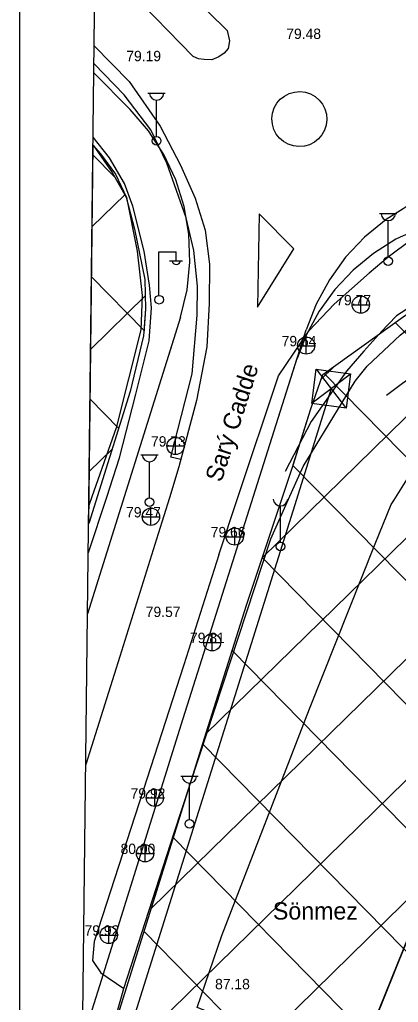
# Model space of a CAD drawing. Extents: x 412225 to 413380, y 4456471 to 4457189.
# Drawn here: x 412231.9 to 412275.7, y 4456538.3 to 4456651.9 of the extents above; entities that cross this region are included whole.
import ezdxf

# ---------------------------------------------------------------- set-up
doc = ezdxf.new("R2010")
doc.units = 0
for name, color, linetype in [('0_HALİHAZIR', 7, 'Continuous'), ('0_KADASTRO', 7, 'Continuous'), ('0_ÇERÇEVE', 7, 'Continuous'), ('ADA_KOCEPHE', 7, 'Continuous'), ('Default', 7, 'Continuous'), ('KALDIRIM', 7, 'Continuous'), ('Level 35', 7, 'Continuous')]:
    doc.layers.add(name, color=color, linetype=linetype)

msp = doc.modelspace()

# ---------------------------------------------------------------- linework, layer by layer
at = {"layer": '0_HALİHAZIR'}
for p, q in [((412246.76, 4456643.42), (412248.76, 4456643.42)), ((412247.76, 4456638.42), (412247.76, 4456642.61)), ((412273.51, 4456629.49), (412275.51, 4456629.49)), ((412274.51, 4456624.49), (412274.51, 4456628.69)), ((412248.02, 4456620.06), (412248.02, 4456625.06)), ((412248.02, 4456625.06), (412250.02, 4456625.06)), ((412250.02, 4456624.06), (412250.02, 4456625.06)), ((412249.26, 4456624.02), (412250.76, 4456624.02)), ((412271.35, 4456617.97), (412271.35, 4456619.97)), ((412270.33, 4456618.96), (412272.33, 4456618.96)), ((412265.04, 4456613.23), (412265.04, 4456615.23)), ((412264.02, 4456614.22), (412266.02, 4456614.22)), ((412266.2, 4456611.5), (412269.59, 4456607.06)), ((412270.16, 4456610.92), (412265.73, 4456607.58)), ((412249.95, 4456601.63), (412249.95, 4456603.63)), ((412248.93, 4456602.62), (412250.93, 4456602.62)), ((412245.93, 4456601.61), (412247.93, 4456601.61)), ((412246.93, 4456596.61), (412246.93, 4456600.8)), ((412247.1, 4456593.44), (412247.1, 4456595.44)), ((412262.06, 4456591.5), (412262.06, 4456595.69)), ((412246.08, 4456594.43), (412248.08, 4456594.43)), ((412256.8, 4456591.14), (412256.8, 4456593.14)), ((412255.78, 4456592.13), (412257.78, 4456592.13)), ((412254.19, 4456578.91), (412254.19, 4456580.91)), ((412253.17, 4456579.9), (412255.17, 4456579.9)), ((412250.54, 4456564.43), (412252.54, 4456564.43)), ((412251.54, 4456559.43), (412251.54, 4456563.62)), ((412247.56, 4456560.92), (412247.56, 4456562.92)), ((412246.54, 4456561.91), (412248.54, 4456561.91)), ((412246.44, 4456554.51), (412246.44, 4456556.51)), ((412245.42, 4456555.5), (412247.42, 4456555.5)), ((412242.24, 4456545.07), (412242.24, 4456547.07)), ((412241.22, 4456546.06), (412243.22, 4456546.06))]:
    msp.add_line(p, q, dxfattribs=at)
for points in [[(412240.74, 4456665.61), (412255.92, 4456650.68), (412256.17, 4456649.46), (412256.02, 4456648.6), (412255.57, 4456648.06), (412254.96, 4456647.64), (412254.14, 4456647.29), (412253.25, 4456647.33), (412252.61, 4456647.4), (412251.99, 4456647.67), (412244.7, 4456655.17), (412240.67, 4456659.36)], [(412240.55, 4456648.9), (412244.6, 4456644.77), (412248.15, 4456639.59), (412250.52, 4456635.1), (412252.19, 4456631.27), (412253.35, 4456627.56), (412253.85, 4456623.65), (412253.81, 4456619.09), (412253.55, 4456614.1), (412252.36, 4456607.88), (412250.33, 4456600.2), (412249.23, 4456596.63)], [(412250.56, 4456601.07), (412249.41, 4456601.34), (412251.87, 4456610.98), (412252.43, 4456617.75), (412252.48, 4456621.1), (412252.07, 4456625.23), (412251.15, 4456628.99), (412248.93, 4456635.33), (412247.09, 4456639.17), (412244.02, 4456643.24), (412240.53, 4456646.8)], [(412243.48, 4456601.24), (412245.35, 4456608.6), (412246.88, 4456614.79), (412247.16, 4456618.61), (412246.93, 4456621.23), (412246.33, 4456625.16), (412244.99, 4456630.34), (412244.06, 4456632.96), (412242.33, 4456635.94), (412240.43, 4456638.35)], [(412240.42, 4456637.36), (412241.26, 4456636.41), (412242.99, 4456634.05), (412244.26, 4456631.37), (412245.5, 4456625.16), (412246.08, 4456620.02), (412245.94, 4456616.04), (412243.08, 4456604.73), (412240.28, 4456596.73)], [(412263.61, 4456625.43), (412259.6, 4456629.45), (412259.39, 4456618.69)], [(412272.31, 4456622.63), (412274.49, 4456624.49), (412277.25, 4456626.52), (412278.48, 4456627.16)], [(412259.39, 4456618.69), (412263.61, 4456625.43)], [(412257.1, 4456596.54), (412261.82, 4456610.73), (412265.36, 4456615.99), (412268.26, 4456619.01), (412272.34, 4456622.66)], [(412278.4, 4456619.56), (412275.46, 4456617.67), (412273.66, 4456615.79)], [(412272.09, 4456611.87), (412275.88, 4456615.42), (412278.37, 4456617.47)], [(412273.75, 4456615.89), (412271.68, 4456613.6), (412269.69, 4456611.26), (412265.59, 4456605.47), (412262.59, 4456599.65)], [(412263, 4456596.47), (412264.68, 4456600.24), (412270.7, 4456610.11), (412272.09, 4456611.87)], [(412270.16, 4456610.97), (412269.64, 4456607.01), (412265.67, 4456607.53), (412266.2, 4456611.5), (412270.16, 4456610.97)], [(412278.3, 4456611.35), (412276.14, 4456609.85), (412274.29, 4456608.47)], [(412263.94, 4456596.46), (412267.93, 4456609.2)], [(412241.99, 4456596.71), (412243.48, 4456601.24)], [(412275.14, 4456596.33), (412277.09, 4456599.39), (412278.17, 4456600.6)], [(412239.87, 4456590.29), (412241.99, 4456596.71)], [(412240.28, 4456596.73), (412239.93, 4456595.75)], [(412249.23, 4456596.63), (412247.95, 4456592.46)], [(412239.02, 4456516.95), (412263.94, 4456596.46)], [(412243.95, 4456539.86), (412249.77, 4456557.87), (412260.95, 4456591.87), (412263, 4456596.47)], [(412277.56, 4456547.65), (412270.64, 4456530.45), (412252.42, 4456537.69), (412255.28, 4456546.02), (412265.41, 4456572.22), (412272.99, 4456591.31), (412274.85, 4456595.86), (412275.14, 4456596.33)], [(412254.94, 4456590.04), (412257.1, 4456596.54)], [(412247.95, 4456592.46), (412243.49, 4456578.28), (412239.58, 4456565.79)], [(412254.94, 4456590.04), (412250.89, 4456577.32), (412246.22, 4456562.76), (412240.56, 4456545.3), (412240.36, 4456543.13), (412241.31, 4456541.68), (412243.95, 4456539.86)], [(412277.38, 4456532.33), (412272.2, 4456534.32), (412277.56, 4456547.65)], [(412241.77, 4456532.1), (412243.95, 4456539.86)]]:
    msp.add_lwpolyline(points, dxfattribs=at)
for centre, radius in [((412247.76, 4456637.92), 0.5), ((412274.51, 4456623.99), 0.5), ((412248.04, 4456619.54), 0.5), ((412271.34, 4456618.97), 1), ((412265.03, 4456614.24), 1), ((412249.94, 4456602.63), 1), ((412246.93, 4456596.11), 0.5), ((412247.09, 4456594.44), 1), ((412256.78, 4456592.15), 1), ((412262.06, 4456591), 0.5), ((412254.17, 4456579.92), 1), ((412247.55, 4456561.93), 1), ((412251.54, 4456558.93), 0.5), ((412246.42, 4456555.51), 1), ((412242.23, 4456546.08), 1)]:
    msp.add_circle(centre, radius, dxfattribs=at)
for centre, radius, start, end in [((412247.76, 4456643.45), 0.837, 183.298, 356.9072), ((412274.51, 4456629.52), 0.837, 183.298, 356.9072), ((412250.03, 4456624.07), 0.474, 184.8384, 355.1464), ((412246.93, 4456601.64), 0.837, 183.298, 356.9072), ((412262.06, 4456596.53), 0.837, 183.2982, 356.0352), ((412262.06, 4456596.53), 0.837, 356.0352, 356.9074), ((412251.54, 4456564.46), 0.837, 183.298, 356.9072)]:
    msp.add_arc(centre, radius, start, end, dxfattribs=at)
msp.add_ellipse((412264.25, 4456640.42), major_axis=(0.06, 3.18), ratio=0.999951, dxfattribs=at)
at = {"layer": '0_KADASTRO'}
for points in [[(412239.08, 4456522.92), (412241.81, 4456532.11), (412244.3, 4456540.07), (412253.47, 4456569.46), (412258.13, 4456584.22), (412263.51, 4456600.42), (412265.57, 4456606.92), (412266.96, 4456610.88), (412276.22, 4456617.55), (412284.56, 4456623.15), (412289.25, 4456625.07), (412382.85, 4456648.08), (412458, 4456666.39), (412467.04, 4456668.7), (412522.03, 4456682.07), (412533.88, 4456684.99)], [(412239.91, 4456593.65), (412240.42, 4456637.4)], [(412240.42, 4456637.4), (412242.63, 4456634.24), (412244.25, 4456631.38), (412245.22, 4456627.69), (412246.38, 4456621.89), (412246.47, 4456618.5), (412246.24, 4456615.34), (412244.69, 4456608.94), (412239.91, 4456593.65)]]:
    msp.add_lwpolyline(points, dxfattribs=at)
at = {"layer": '0_ÇERÇEVE'}
for points in [[(412231.94, 4457188.94), (413313.94, 4457188.94), (413313.94, 4456471.18), (412231.94, 4456471.18)], [(412246.74, 4457181.27), (413310.43, 4457168.98), (413302.46, 4456474.95), (412238.67, 4456487.24)]]:
    msp.add_lwpolyline(points, close=True, dxfattribs=at)
at = {"layer": 'ADA_KOCEPHE'}
for p, q in [((412240.42, 4456637.4), (412242.63, 4456634.24)), ((412240.42, 4456637.4), (412242.63, 4456634.24)), ((412242.63, 4456634.24), (412244.25, 4456631.38)), ((412242.63, 4456634.24), (412244.25, 4456631.38)), ((412244.25, 4456631.38), (412245.22, 4456627.69)), ((412244.25, 4456631.38), (412245.22, 4456627.69)), ((412245.22, 4456627.69), (412246.38, 4456621.89)), ((412245.22, 4456627.69), (412246.38, 4456621.89)), ((412246.38, 4456621.89), (412246.47, 4456618.5)), ((412246.38, 4456621.89), (412246.47, 4456618.5)), ((412246.47, 4456618.5), (412246.24, 4456615.34)), ((412246.47, 4456618.5), (412246.26, 4456615.63)), ((412266.96, 4456610.88), (412276.22, 4456617.55)), ((412266.96, 4456610.88), (412276.22, 4456617.55)), ((412246.24, 4456615.34), (412244.69, 4456608.94)), ((412265.57, 4456606.92), (412266.96, 4456610.88)), ((412265.57, 4456606.92), (412266.96, 4456610.88)), ((412244.69, 4456608.94), (412239.91, 4456593.65)), ((412263.51, 4456600.42), (412265.57, 4456606.92)), ((412263.51, 4456600.43), (412265.57, 4456606.92)), ((412258.13, 4456584.22), (412263.51, 4456600.42)), ((412253.47, 4456569.46), (412258.13, 4456584.22)), ((412244.3, 4456540.07), (412253.47, 4456569.46)), ((412241.81, 4456532.11), (412244.3, 4456540.07))]:
    msp.add_line(p, q, dxfattribs=at)
at = {"layer": 'Default'}
for p, q in [((412242.93, 4456633.72), (412240.4, 4456636.29)), ((412240.31, 4456627.99), (412244.08, 4456631.68)), ((412246.29, 4456616), (412240.24, 4456622.17)), ((412240.14, 4456613.83), (412246.43, 4456619.99)), ((412243.36, 4456604.69), (412240.07, 4456608.05)), ((412239.98, 4456599.67), (412242.59, 4456602.23)), ((412239.97, 4456593.86), (412239.91, 4456593.93))]:
    msp.add_line(p, q, dxfattribs=at)
at = {"layer": 'KALDIRIM'}
for points in [[(412240.51, 4456645.78), (412244.71, 4456641.52)], [(412240.51, 4456645.78), (412244.71, 4456641.52)], [(412250.52, 4456617.52), (412251.27, 4456620.67), (412251.6, 4456623.89), (412251.48, 4456627.13), (412250.94, 4456630.32), (412249.96, 4456633.41), (412248.58, 4456636.34), (412246.82, 4456639.06), (412244.71, 4456641.52)], [(412250.52, 4456617.52), (412251.27, 4456620.67), (412251.6, 4456623.89), (412251.48, 4456627.13), (412250.94, 4456630.32), (412249.96, 4456633.41), (412248.58, 4456636.34), (412246.82, 4456639.06), (412244.71, 4456641.52)], [(412282.92, 4456632.81), (412279.87, 4456631.85), (412276.96, 4456630.51), (412274.25, 4456628.81), (412271.78, 4456626.77), (412269.59, 4456624.44), (412267.72, 4456621.85), (412266.19, 4456619.04), (412265.04, 4456616.06)], [(412281.12, 4456628.73), (412278.19, 4456627.81), (412275.4, 4456626.52), (412272.8, 4456624.89), (412270.44, 4456622.94), (412268.33, 4456620.7), (412266.54, 4456618.21), (412265.07, 4456615.52), (412263.96, 4456612.65)], [(412250.52, 4456617.52), (412239.79, 4456583.21)], [(412250.52, 4456617.52), (412249.13, 4456613.1)], [(412260.84, 4456602.78), (412265.03, 4456616.06)], [(412239.21, 4456533.85), (412241.44, 4456540.97), (412250.61, 4456570.36), (412263.96, 4456612.65)]]:
    msp.add_lwpolyline(points, dxfattribs=at)
at = {"layer": 'Level 35'}
for p, q in [((412245.55, 4456519.59), (412374.63, 4456646.06)), ((412240.9, 4456529.03), (412355.56, 4456641.37)), ((412247.13, 4456549.14), (412336.48, 4456636.68)), ((412253.42, 4456569.3), (412317.41, 4456631.99)), ((412259.95, 4456589.7), (412298.33, 4456627.3)), ((412404.22, 4456485.33), (412275.32, 4456616.9)), ((412266.79, 4456610.4), (412268.17, 4456611.75)), ((412390.06, 4456485.49), (412267.11, 4456610.99)), ((412375.9, 4456485.66), (412263.5, 4456600.38)), ((412349.06, 4456498.76), (412259.95, 4456589.71)), ((412331.62, 4456502.27), (412256.47, 4456578.97)), ((412314.18, 4456505.78), (412253.07, 4456568.16)), ((412296.75, 4456509.29), (412249.68, 4456557.33)), ((412279.31, 4456512.8), (412246.3, 4456546.49))]:
    msp.add_line(p, q, dxfattribs=at)

# ---------------------------------------------------------------- texts
at = {"layer": '0_HALİHAZIR'}
for s, height, p in [('79.48', 1.2, (412262.73, 4456649.69)), ('79.19', 1.2, (412244.25, 4456647.12)), ('79.77', 1.2, (412268.5, 4456618.89)), ('79.64', 1.2, (412262.2, 4456614.15)), ('79.73', 1.2, (412247.11, 4456602.55)), ('79.47', 1.2, (412244.23, 4456594.36)), ('79.66', 1.2, (412254.01, 4456592.06)), ('79.57', 1.2, (412246.5, 4456582.84)), ('79.81', 1.2, (412251.61, 4456579.83)), ('79.92', 1.2, (412244.75, 4456561.84)), ('80.00', 1.2, (412243.59, 4456555.43)), ('Sönmez', 2, (412261.19, 4456547.85)), ('79.92', 1.2, (412239.43, 4456545.99)), ('87.18', 1.2, (412254.51, 4456539.79))]:
    msp.add_text(s, height=height, dxfattribs=at).set_placement(p)
msp.add_text('Sarý Cadde', height=2, rotation=72.145, dxfattribs=at).set_placement((412255.23, 4456598.33))

doc.saveas('drawing.dxf')
